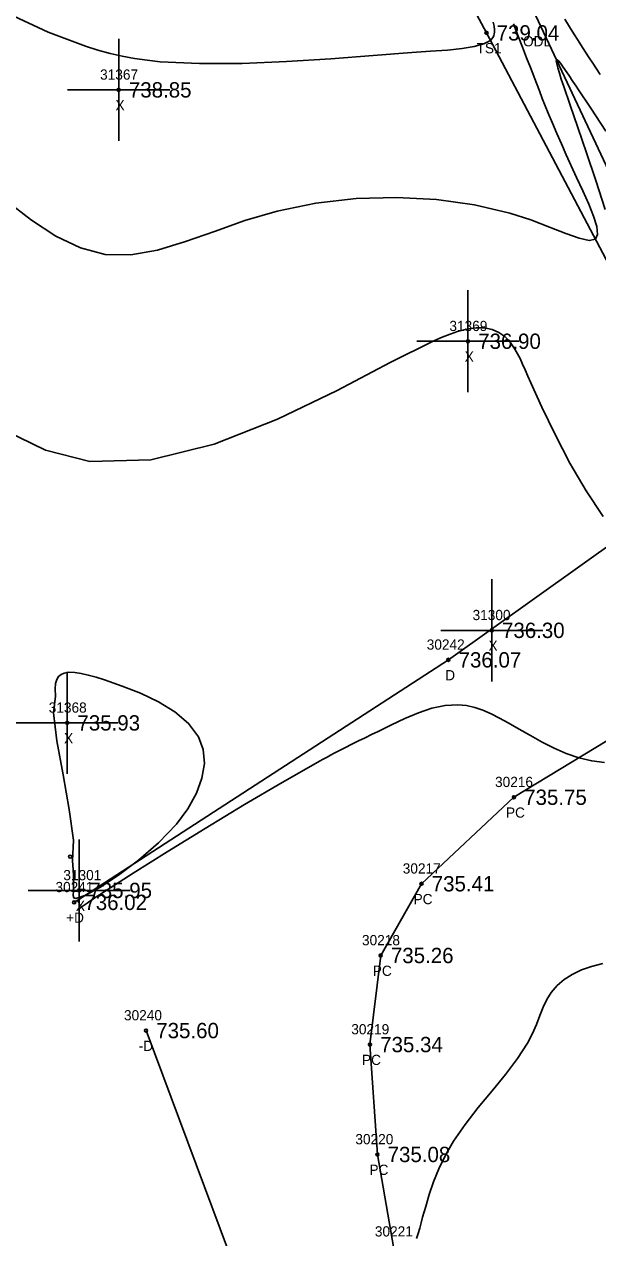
# Model space of a CAD drawing. Extents: x 1376587 to 1378239, y 1000335 to 1003031.
# Drawn here: x 1376817.9 to 1376874, y 1002346.6 to 1002465.4 of the extents above; entities that cross this region are included whole.
import ezdxf

# ---------------------------------------------------------------- set-up
doc = ezdxf.new("R2010")
doc.units = 0
for name, color, linetype in [('RD_DTM_BkLn1', 7, 'Continuous'), ('RD_DTM_BkLn2', 7, 'Continuous'), ('RD_DTM_BkLn_txCode', 7, 'Continuous'), ('RD_DTM_Major1', 7, 'Continuous'), ('RD_DTM_Minor1', 7, 'Continuous'), ('RD_EX_Driveway', 7, 'Continuous'), ('RD_EX_Driveway_txCode', 7, 'Continuous'), ('RD_EX_H2O', 7, 'Continuous'), ('RD_EX_H2O_txCode', 7, 'Continuous'), ('RD_EX_Misc', 7, 'Continuous'), ('RD_EX_Misc_txCode', 7, 'Continuous'), ('RD_EX_Road', 7, 'Continuous'), ('RD_EX_TX_Driveway_ELEV', 7, 'Continuous'), ('RD_EX_TX_Misc_ELEV', 7, 'Continuous'), ('RD_SMD_Locator', 7, 'Continuous')]:
    doc.layers.add(name, color=color, linetype=linetype)

msp = doc.modelspace()

# ---------------------------------------------------------------- linework, layer by layer
at = {"layer": 'RD_DTM_BkLn1'}
msp.add_spline([(1377003.45, 1002259.31), (1376973.19, 1002311.2), (1376942.72, 1002364.73), (1376914.25, 1002420.14), (1376886.11, 1002475.59), (1376860.06, 1002531.09), (1376835.65, 1002585.09), (1376813.12, 1002641.26), (1376777.12, 1002732.3)], degree=3, dxfattribs=at)
at = {"layer": 'RD_DTM_BkLn2'}
msp.add_lwpolyline([(1376885.61, 1002428.97), (1376881.3, 1002430.18), (1376863.13, 1002464.59), (1376838.71, 1002510.16), (1376821.82, 1002559.18), (1376802.89, 1002607.61), (1376786.81, 1002643.28), (1376765.51, 1002696.1), (1376748.39, 1002745.62), (1376732.07, 1002790.52), (1376713.54, 1002837.08), (1376692.71, 1002883.81), (1376675.42, 1002930.22), (1376657.29, 1002975.68)], dxfattribs=at)
at = {"layer": 'RD_DTM_Major1'}
msp.add_lwpolyline([(1376874.51, 1002373.47), (1376873.43, 1002373.2), (1376872.43, 1002372.85), (1376871.53, 1002372.42), (1376870.73, 1002371.92), (1376870.04, 1002371.32), (1376869.47, 1002370.65), (1376869.05, 1002369.96), (1376868.69, 1002369.2), (1376868.36, 1002368.38), (1376868.02, 1002367.52), (1376867.63, 1002366.62), (1376867.16, 1002365.68), (1376866.18, 1002364.17), (1376864.99, 1002362.62), (1376863.68, 1002361.02), (1376862.33, 1002359.39), (1376861.03, 1002357.74), (1376859.89, 1002356.09), (1376859.11, 1002354.73), (1376858.47, 1002353.4), (1376857.95, 1002352.1), (1376857.53, 1002350.87), (1376857.18, 1002349.7), (1376856.88, 1002348.64), (1376856.73, 1002348.09), (1376856.59, 1002347.57), (1376856.44, 1002347.06), (1376856.28, 1002346.56)], dxfattribs=at)
at = {"layer": 'RD_DTM_Minor1'}
for points in [[(1376863.78, 1002465.65), (1376863.87, 1002465.24), (1376863.91, 1002464.89), (1376863.91, 1002464.67), (1376863.89, 1002464.48), (1376863.84, 1002464.3), (1376863.76, 1002464.14), (1376863.66, 1002463.99), (1376863.52, 1002463.85), (1376862.88, 1002463.51), (1376861.94, 1002463.25), (1376860.74, 1002463.06), (1376859.3, 1002462.91), (1376857.64, 1002462.79), (1376855.81, 1002462.66), (1376852.03, 1002462.37), (1376847.88, 1002462.06), (1376843.56, 1002461.78), (1376839.22, 1002461.6), (1376835.04, 1002461.58), (1376831.18, 1002461.77), (1376829.9, 1002461.91), (1376828.66, 1002462.08), (1376827.46, 1002462.3), (1376826.27, 1002462.57), (1376825.07, 1002462.9), (1376823.85, 1002463.28), (1376820.21, 1002464.67), (1376816.34, 1002466.45)], [(1376865.78, 1002465.48), (1376866.24, 1002464.28), (1376866.67, 1002463.18), (1376867.06, 1002462.15), (1376867.43, 1002461.19), (1376868.02, 1002459.65), (1376868.31, 1002458.91), (1376868.59, 1002458.18), (1376868.88, 1002457.46), (1376869.18, 1002456.72), (1376869.59, 1002455.75), (1376870.02, 1002454.74), (1376870.47, 1002453.71), (1376870.94, 1002452.64), (1376871.44, 1002451.56), (1376871.95, 1002450.44), (1376872.57, 1002449.12), (1376873.15, 1002447.83), (1376873.62, 1002446.65), (1376873.93, 1002445.63), (1376874.01, 1002444.85), (1376873.8, 1002444.38), (1376873.19, 1002444.26), (1376872.21, 1002444.48), (1376870.9, 1002444.95), (1376869.3, 1002445.58), (1376867.46, 1002446.27), (1376865.42, 1002446.94), (1376861.96, 1002447.75), (1376858.23, 1002448.27), (1376854.33, 1002448.48), (1376850.36, 1002448.36), (1376846.43, 1002447.93), (1376842.64, 1002447.15), (1376839.48, 1002446.21), (1376836.49, 1002445.16), (1376833.64, 1002444.15), (1376830.92, 1002443.33), (1376828.31, 1002442.86), (1376825.79, 1002442.89), (1376823.36, 1002443.53), (1376820.97, 1002444.69), (1376818.56, 1002446.26), (1376816.11, 1002448.14)], [(1376874.25, 1002460.5), (1376873.54, 1002461.61), (1376873.2, 1002462.14), (1376872.53, 1002463.17), (1376872.11, 1002463.83), (1376871.69, 1002464.5), (1376871.25, 1002465.19), (1376870.8, 1002465.92)], [(1376874.76, 1002447.3), (1376873.84, 1002450.14), (1376872.93, 1002452.83), (1376872.08, 1002455.31), (1376871.33, 1002457.5), (1376870.7, 1002459.35), (1376870.46, 1002460.05), (1376870.27, 1002460.66), (1376870.12, 1002461.16), (1376870.02, 1002461.55), (1376869.97, 1002461.82), (1376869.99, 1002461.96), (1376870.06, 1002461.96), (1376870.19, 1002461.85), (1376870.37, 1002461.63), (1376870.59, 1002461.32), (1376870.87, 1002460.92), (1376871.19, 1002460.44), (1376871.32, 1002460.25), (1376871.46, 1002460.04), (1376871.6, 1002459.82), (1376871.75, 1002459.6), (1376871.91, 1002459.36), (1376872.07, 1002459.12), (1376873.34, 1002457.21), (1376874.81, 1002454.98)], [(1376874.55, 1002417.26), (1376872.9, 1002419.75), (1376871.31, 1002422.48), (1376869.85, 1002425.27), (1376868.55, 1002427.95), (1376867.47, 1002430.33), (1376867.18, 1002430.99), (1376866.92, 1002431.6), (1376866.66, 1002432.17), (1376866.42, 1002432.7), (1376866.17, 1002433.18), (1376865.92, 1002433.62), (1376865.44, 1002434.3), (1376864.92, 1002434.85), (1376864.34, 1002435.27), (1376863.68, 1002435.56), (1376862.95, 1002435.71), (1376862.11, 1002435.72), (1376861.55, 1002435.65), (1376860.94, 1002435.53), (1376860.29, 1002435.34), (1376859.58, 1002435.1), (1376858.8, 1002434.8), (1376857.97, 1002434.44), (1376853.71, 1002432.32), (1376848.51, 1002429.59), (1376842.66, 1002426.76), (1376836.47, 1002424.33), (1376830.25, 1002422.79), (1376824.3, 1002422.64), (1376819.93, 1002423.75), (1376815.99, 1002425.65)], [(1376822.6, 1002383.54), (1376822.7, 1002382.27), (1376822.7, 1002381.3), (1376822.67, 1002380.6), (1376822.65, 1002380.15), (1376822.71, 1002379.91), (1376822.91, 1002379.85), (1376823.81, 1002380.15), (1376825.27, 1002380.94), (1376827.08, 1002382.12), (1376829.06, 1002383.6), (1376831.02, 1002385.3), (1376832.76, 1002387.12), (1376833.89, 1002388.63), (1376834.73, 1002390.15), (1376835.27, 1002391.63), (1376835.5, 1002393.07), (1376835.39, 1002394.43), (1376834.93, 1002395.68), (1376833.96, 1002396.98), (1376832.62, 1002398.12), (1376831.02, 1002399.1), (1376829.25, 1002399.94), (1376827.45, 1002400.65), (1376825.71, 1002401.25), (1376824.9, 1002401.5), (1376824.13, 1002401.72), (1376823.43, 1002401.88), (1376822.8, 1002401.97), (1376822.24, 1002401.99), (1376821.76, 1002401.91), (1376821.47, 1002401.79), (1376821.23, 1002401.59), (1376821.05, 1002401.3), (1376820.93, 1002400.89), (1376820.89, 1002400.36), (1376820.91, 1002399.67), (1376820.73, 1002398.03), (1376821.06, 1002395.29), (1376821.66, 1002391.96), (1376822.27, 1002388.55), (1376822.67, 1002385.57), (1376822.6, 1002383.54)], [(1376874.69, 1002393.15), (1376873.44, 1002393.32), (1376872.18, 1002393.62), (1376870.95, 1002394.04), (1376869.75, 1002394.56), (1376868.58, 1002395.16), (1376867.44, 1002395.79), (1376866.32, 1002396.43), (1376865.24, 1002397.06), (1376864.41, 1002397.51), (1376863.59, 1002397.92), (1376862.79, 1002398.27), (1376861.98, 1002398.55), (1376861.17, 1002398.74), (1376860.34, 1002398.82), (1376859.08, 1002398.75), (1376857.79, 1002398.47), (1376856.47, 1002398.02), (1376855.15, 1002397.47), (1376853.82, 1002396.84), (1376852.51, 1002396.2), (1376851.88, 1002395.9), (1376851.25, 1002395.59), (1376850.61, 1002395.28), (1376849.95, 1002394.95), (1376849.27, 1002394.61), (1376848.54, 1002394.23), (1376848.21, 1002394.06), (1376847.87, 1002393.88), (1376847.52, 1002393.69), (1376847.15, 1002393.49), (1376846.78, 1002393.29), (1376846.39, 1002393.08), (1376843.12, 1002391.22), (1376839.42, 1002389.04), (1376835.58, 1002386.71), (1376831.85, 1002384.42), (1376828.52, 1002382.33), (1376825.87, 1002380.63), (1376825.53, 1002380.41), (1376825.22, 1002380.2), (1376824.92, 1002380), (1376824.64, 1002379.82), (1376824.39, 1002379.64), (1376824.14, 1002379.48), (1376824.03, 1002379.4), (1376823.93, 1002379.33), (1376823.83, 1002379.26), (1376823.63, 1002379.12), (1376823.53, 1002379.06), (1376823.44, 1002379), (1376823.36, 1002378.94), (1376823.28, 1002378.88), (1376823.19, 1002378.82), (1376823.11, 1002378.77), (1376823.03, 1002378.71)]]:
    msp.add_lwpolyline(points, dxfattribs=at)
at = {"layer": 'RD_EX_Driveway'}
for points in [[(1376822.75, 1002379.47), (1376859.4, 1002403.21), (1376889.13, 1002424.39), (1376892.65, 1002431.86)], [(1376910.97, 1002403.29), (1376904.12, 1002405.28), (1376902.61, 1002405.41), (1376898.14, 1002404.97), (1376891.9, 1002404.07), (1376878.32, 1002397.35), (1376865.82, 1002389.76), (1376856.77, 1002381.29), (1376852.77, 1002374.27), (1376851.72, 1002365.55), (1376852.45, 1002354.79), (1376854.03, 1002345.76), (1376868.77, 1002323.94), (1376875.45, 1002322.88), (1376882.22, 1002322.93), (1376889.24, 1002324.18), (1376897.79, 1002328.76), (1376900.27, 1002330.09), (1376914.86, 1002340.55), (1376927.38, 1002353.05), (1376934.4, 1002359.99)], [(1376893.08, 1002264.11), (1376878.41, 1002286.29), (1376842.77, 1002332.19), (1376829.79, 1002366.92)]]:
    msp.add_lwpolyline(points, dxfattribs=at)
at = {"layer": 'RD_EX_H2O'}
msp.add_lwpolyline([(1376884.04, 1002432.1), (1376867.96, 1002466.27), (1376845.47, 1002511.58), (1376827.22, 1002560.38), (1376806.48, 1002611.18), (1376788.41, 1002651.65), (1376772.82, 1002694.38), (1376753.28, 1002747.21), (1376736.65, 1002792.89), (1376719.2, 1002838.91), (1376701.08, 1002887.18), (1376684.58, 1002932.85), (1376667.2, 1002979.87)], dxfattribs=at)
at = {"layer": 'RD_EX_Misc'}
for p, q in [((1376827.11, 1002454.01), (1376827.11, 1002464.01)), ((1376822.11, 1002459.01), (1376832.11, 1002459.01)), ((1376861.32, 1002429.4), (1376861.32, 1002439.4)), ((1376856.32, 1002434.4), (1376866.32, 1002434.4)), ((1376863.65, 1002401.1), (1376863.65, 1002411.1)), ((1376858.65, 1002406.1), (1376868.65, 1002406.1)), ((1376822.07, 1002392.04), (1376822.07, 1002402.04)), ((1376817.07, 1002397.04), (1376827.07, 1002397.04)), ((1376823.24, 1002375.64), (1376823.24, 1002385.64)), ((1376818.24, 1002380.64), (1376828.24, 1002380.64))]:
    msp.add_line(p, q, dxfattribs=at)
at = {"layer": 'RD_EX_Road'}
for points in [[(1377013.31, 1002264.91), (1376982.81, 1002315.68), (1376952.47, 1002370.34), (1376923.17, 1002424.32), (1376895.64, 1002480.03), (1376870.11, 1002535.05), (1376846.33, 1002588.86), (1376822.29, 1002645.03), (1376786.56, 1002736.46)], [(1376994.75, 1002253.91), (1376964.91, 1002306.46), (1376934.4, 1002359.99), (1376904.77, 1002415.49), (1376877.27, 1002471.51), (1376851.04, 1002526.89), (1376827.48, 1002581.62), (1376804.19, 1002637.82), (1376768.46, 1002728.84)]]:
    msp.add_spline(points, degree=3, dxfattribs=at)
at = {"layer": 'RD_SMD_Locator'}
for centre in [(1376863.13, 1002464.59), (1376827.11, 1002459.01), (1376861.32, 1002434.4), (1376863.65, 1002406.1), (1376859.4, 1002403.21), (1376822.07, 1002397.04), (1376865.82, 1002389.76), (1376822.36, 1002383.95), (1376823.24, 1002380.64), (1376856.77, 1002381.29), (1376822.75, 1002379.47), (1376852.77, 1002374.27), (1376829.79, 1002366.92), (1376851.72, 1002365.55), (1376852.45, 1002354.79)]:
    msp.add_circle(centre, 0.15, dxfattribs=at)

# ---------------------------------------------------------------- texts
at = {"layer": 'RD_DTM_BkLn_txCode'}
msp.add_text('TS1', height=1, dxfattribs=at).set_placement((1376862.16, 1002462.59))
at = {"layer": 'RD_EX_Driveway_txCode'}
for s, p in [('30242', (1376857.28, 1002404.21)), ('D', (1376859.09, 1002401.21)), ('30216', (1376863.97, 1002390.76)), ('PC', (1376865.04, 1002387.76)), ('30217', (1376854.93, 1002382.29)), ('30241', (1376820.92, 1002380.47)), ('PC', (1376855.99, 1002379.29)), ('+D', (1376821.96, 1002377.47)), ('30218', (1376850.94, 1002375.27)), ('PC', (1376852, 1002372.27)), ('30240', (1376827.63, 1002367.92)), ('30219', (1376849.89, 1002366.55)), ('-D', (1376829.07, 1002364.92)), ('PC', (1376850.94, 1002363.55)), ('30220', (1376850.29, 1002355.79)), ('PC', (1376851.67, 1002352.79)), ('30221', (1376852.2, 1002346.76))]:
    msp.add_text(s, height=1, dxfattribs=at).set_placement(p)
at = {"layer": 'RD_EX_H2O_txCode'}
msp.add_text('ODL', height=1, dxfattribs=at).set_placement((1376866.71, 1002463.27))
at = {"layer": 'RD_EX_Misc_txCode'}
for s, p in [('31367', (1376825.29, 1002460.01)), ('X', (1376826.8, 1002457.01)), ('31369', (1376859.5, 1002435.4)), ('X', (1376861, 1002432.4)), ('31300', (1376861.77, 1002407.1)), ('X', (1376863.33, 1002404.1)), ('31368', (1376820.26, 1002398.04)), ('X', (1376821.76, 1002395.04)), ('31301', (1376821.69, 1002381.64)), ('X', (1376822.92, 1002378.64))]:
    msp.add_text(s, height=1, dxfattribs=at).set_placement(p)
at = {"layer": 'RD_EX_TX_Driveway_ELEV'}
for s, p in [('736.07', (1376860.4, 1002402.46)), ('735.75', (1376866.82, 1002389.01)), ('735.41', (1376857.77, 1002380.54)), ('736.02', (1376823.75, 1002378.72)), ('735.26', (1376853.77, 1002373.52)), ('735.60', (1376830.79, 1002366.17)), ('735.34', (1376852.72, 1002364.8)), ('735.08', (1376853.45, 1002354.04))]:
    msp.add_text(s, height=1.5, dxfattribs=at).set_placement(p)
at = {"layer": 'RD_EX_TX_Misc_ELEV'}
for s, p in [('739.04', (1376864.13, 1002463.84)), ('738.85', (1376828.11, 1002458.26)), ('736.90', (1376862.32, 1002433.65)), ('736.30', (1376864.65, 1002405.35)), ('735.93', (1376823.07, 1002396.29)), ('735.95', (1376824.24, 1002379.89))]:
    msp.add_text(s, height=1.5, dxfattribs=at).set_placement(p)

doc.saveas('drawing.dxf')
